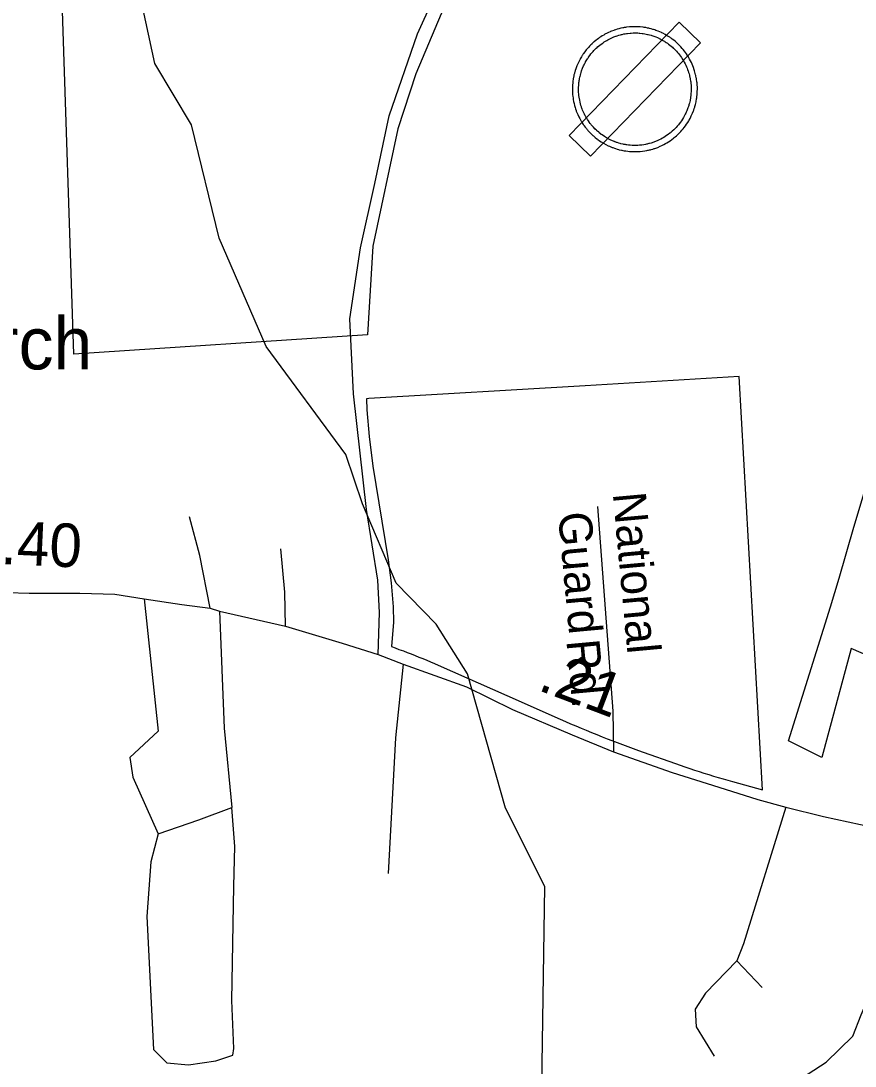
# Model space of a CAD drawing. Extents: x 1473865 to 1648260, y 639067 to 773536.
# Drawn here: x 1545209 to 1547607, y 689598 to 692603 of the extents above; entities that cross this region are included whole.
import ezdxf

# ---------------------------------------------------------------- set-up
doc = ezdxf.new("R2010")
doc.units = 0
for name, color, linetype in [('Exist Aviation Commercial or Municipal Perimeter Paved', 7, 'Continuous'), ('Exist Aviation Field Marked Auxiliary CELL', 7, 'Continuous'), ('Exist Boundary Political City Limit New', 7, 'Continuous'), ('Exist Cultural Church Label', 7, 'Continuous'), ('Exist Hydrographic Creek Single Shore', 7, 'Continuous'), ('Exist Railroad Siding', 7, 'Continuous'), ('Exist Road Non-System Type 51', 7, 'Continuous'), ('Exist Road Non-System Type 51 Label', 7, 'Continuous'), ('Exist Road Secondary Mileage Hundredths English Label', 7, 'Continuous'), ('Exist Road Secondary Type 51 Attributed', 7, 'Continuous'), ('Map Preparation Boundary City Limit Buffer Line', 7, 'Continuous')]:
    doc.layers.add(name, color=color, linetype=linetype)

msp = doc.modelspace()

# ---------------------------------------------------------------- linework, layer by layer
at = {"layer": 'Exist Aviation Commercial or Municipal Perimeter Paved'}
msp.add_lwpolyline([(1547776.4, 690720.4), (1547595.9, 690798.6), (1547511.6, 690485.6), (1547415.4, 690533.8), (1547535.9, 690919), (1547561.2, 691000.7), (1547603.8, 691148.1), (1547680, 691402.9), (1547747.9, 691623.8), (1547821.9, 691872.7), (1547902.5, 692137.6), (1547959.6, 692320.7), (1548012.8, 692517.9), (1548080.4, 692732.9), (1548146.1, 692941.9), (1548231, 693234.7), (1548421.4, 693851.8), (1548472, 694011), (1548527.2, 694196.2), (1548588.7, 694399.3), (1548658.5, 694624.2)], dxfattribs=at)
at = {"layer": 'Exist Aviation Field Marked Auxiliary CELL'}
for points in [[(1547162.9, 692539.8), (1547101.8, 692599.3), (1546785.1, 692274.1), (1546846.2, 692214.6)], [(1546890.4, 692247.8), (1546897.2, 692244.5), (1546900.8, 692242.9), (1546902.6, 692242.1), (1546908.6, 692239.6), (1546909.3, 692239.3), (1546910.8, 692238.8), (1546915.4, 692237.2), (1546918, 692236.2), (1546922.7, 692234.8), (1546926.6, 692233.7), (1546929.2, 692233), (1546935.2, 692231.6), (1546936.6, 692231.2), (1546939, 692230.8), (1546942.8, 692230.1), (1546944.1, 692229.8), (1546945.9, 692229.5), (1546948.3, 692229.2), (1546953.7, 692228.4), (1546958.8, 692228), (1546965.1, 692227.5), (1546970.8, 692227.4), (1546974, 692227.3), (1546977.7, 692227.3), (1546983, 692227.4), (1546989, 692227.9), (1546996.3, 692228.6), (1547002.7, 692229.6), (1547008.2, 692230.7), (1547011.1, 692231.2), (1547011.9, 692231.3), (1547013.5, 692231.8), (1547015.8, 692232.3), (1547018.8, 692233), (1547020.9, 692233.5), (1547025.6, 692234.9), (1547029.7, 692236.2), (1547031.3, 692236.7), (1547039.7, 692239.7), (1547047.1, 692242.8), (1547051.5, 692244.9), (1547056.8, 692247.4), (1547062.2, 692250.4), (1547066.3, 692252.7), (1547070.9, 692255.6), (1547075.4, 692258.6), (1547080.6, 692262.4), (1547085.3, 692266), (1547087.3, 692267.6), (1547088.2, 692268.3), (1547090, 692269.9), (1547093.4, 692272.7), (1547098.5, 692277.6), (1547102.6, 692281.5), (1547105.8, 692284.9), (1547109.4, 692288.7), (1547112.8, 692292.8), (1547115.8, 692296.8), (1547119.9, 692302), (1547122.8, 692306.3), (1547126.1, 692311.3), (1547128.9, 692316.2), (1547130.2, 692318.3), (1547132.6, 692322.7), (1547134.9, 692327.1), (1547136.3, 692330.2), (1547138.1, 692333.8), (1547139.6, 692337.5), (1547142.4, 692344.5), (1547143.3, 692347), (1547144.9, 692351.5), (1547145.9, 692355), (1547146.5, 692357), (1547147.3, 692359.7), (1547148, 692362.6), (1547149, 692366.9), (1547149.9, 692370.9), (1547151.5, 692379.9), (1547151.8, 692381.3), (1547152.3, 692386.3), (1547152.8, 692390.2), (1547153, 692393.3), (1547153.5, 692399.7), (1547153.6, 692407.5), (1547153.6, 692412.6), (1547153.2, 692419.2), (1547152.7, 692425.2), (1547152.4, 692428), (1547152, 692430.4), (1547151.6, 692433.4), (1547151, 692437.7), (1547150.5, 692439.7), (1547149.5, 692444.9), (1547149.2, 692446.5), (1547148.7, 692448.5), (1547147.8, 692451.9), (1547146.8, 692455.8), (1547145.6, 692459.9), (1547143.9, 692465.1), (1547143.6, 692466.2), (1547142.3, 692469.6), (1547140.6, 692474), (1547138.6, 692478.7), (1547136.5, 692483.7), (1547134.2, 692488.1), (1547131.5, 692493.3), (1547129.2, 692497.2), (1547127.9, 692499.5), (1547127, 692500.8), (1547125, 692504.1), (1547122.5, 692508.2), (1547119.3, 692512.5), (1547116.4, 692516.4), (1547113, 692520.9), (1547110.2, 692524), (1547106.5, 692528.3), (1547102.9, 692532), (1547099.4, 692535.5), (1547098.5, 692536.3), (1547096.6, 692538.2), (1547093.6, 692540.8), (1547089.6, 692544.5), (1547085.6, 692547.6), (1547081.5, 692550.7), (1547078, 692553.3), (1547076.5, 692554.4), (1547075.6, 692555), (1547074.1, 692556), (1547071.1, 692558), (1547068.1, 692559.8), (1547065.4, 692561.5), (1547061.3, 692563.9), (1547054.4, 692567.5), (1547051.1, 692569.1), (1547050.2, 692569.6), (1547045.8, 692571.6), (1547040.9, 692573.7), (1547034.3, 692576.1), (1547031.4, 692577.1), (1547027.6, 692578.3), (1547025.9, 692578.9), (1547020.8, 692580.4), (1547016.1, 692581.5), (1547014.4, 692581.9), (1547010.2, 692582.8), (1547005.5, 692583.8), (1547001, 692584.5), (1546997.7, 692585), (1546989.6, 692585.8), (1546988.2, 692586), (1546984, 692586.2), (1546979.6, 692586.4), (1546978.6, 692586.5), (1546968.7, 692586.6), (1546962.6, 692586.2), (1546958.9, 692585.9), (1546950.8, 692585.1), (1546950.1, 692585), (1546947, 692584.5), (1546943.5, 692583.9), (1546941, 692583.5), (1546939, 692583.1), (1546933.6, 692581.9), (1546930.8, 692581.3), (1546928.1, 692580.5), (1546922.8, 692579.1), (1546917.9, 692577.5), (1546914.1, 692576.3), (1546913.1, 692575.9), (1546906.7, 692573.5), (1546904.4, 692572.5), (1546903.1, 692571.9), (1546897.8, 692569.6), (1546894.3, 692567.9), (1546888.1, 692564.9), (1546884.7, 692562.7), (1546879.8, 692559.9), (1546876.3, 692557.7), (1546872.4, 692555.1), (1546869.4, 692553.1), (1546865.3, 692550), (1546862.9, 692548.1), (1546857.4, 692543.5), (1546856.3, 692542.6), (1546853.4, 692540), (1546850.6, 692537.4), (1546849.9, 692536.8), (1546847.2, 692534.2), (1546843.3, 692530.3), (1546840.6, 692527.2), (1546837.8, 692524.1), (1546833.9, 692519.6), (1546829.8, 692514.1), (1546826.5, 692509.3), (1546825.7, 692508.2), (1546824.9, 692507.1), (1546823.5, 692504.9), (1546822.8, 692503.9), (1546820.5, 692500.4), (1546816.7, 692493.7), (1546816.4, 692493.1), (1546815.5, 692491.4), (1546814.5, 692489.6), (1546811.8, 692484.1), (1546810.6, 692481.6), (1546807.3, 692474), (1546804, 692465.1), (1546802.5, 692460.5), (1546801.1, 692455.7), (1546800.8, 692454.3), (1546800.1, 692451.7), (1546799, 692447.7), (1546798.8, 692446.5), (1546797.4, 692439.9), (1546796.9, 692437.2), (1546796.6, 692435.2), (1546796, 692430.5), (1546795.7, 692429), (1546795.5, 692427.5), (1546795.2, 692423.8), (1546794.8, 692419.3), (1546794.7, 692417.4), (1546794.6, 692415.5), (1546794.4, 692410.8), (1546794.4, 692408.6), (1546794.4, 692404.6), (1546794.5, 692401.3), (1546794.7, 692396.2), (1546795, 692391.9), (1546795.1, 692390.5), (1546795.5, 692386.5), (1546796.2, 692381.5), (1546796.6, 692379.1), (1546796.9, 692377.1), (1546797.9, 692371.4), (1546799.1, 692365.7), (1546800.5, 692360.2), (1546802.1, 692354.6), (1546803.4, 692350.6), (1546805.2, 692345.6), (1546805.7, 692344.1), (1546807.4, 692340), (1546809.9, 692333.7), (1546813, 692327.2), (1546815.6, 692322.2), (1546816.6, 692320.3), (1546817.7, 692318.5), (1546819.7, 692315.1), (1546820.2, 692314.1), (1546822.7, 692310), (1546825.5, 692305.8), (1546828, 692302.2), (1546828.5, 692301.5), (1546831.3, 692297.8), (1546832.2, 692296.7), (1546833.6, 692294.8), (1546834.8, 692293.4), (1546836, 692292), (1546837.5, 692290.2), (1546838.9, 692288.5), (1546839.8, 692287.6), (1546841.6, 692285.6), (1546844.6, 692282.4), (1546845.9, 692281), (1546848.7, 692278.3), (1546851.2, 692275.9), (1546852.9, 692274.2), (1546855, 692272.4), (1546858.6, 692269.3), (1546860.1, 692268), (1546864.6, 692264.5), (1546866.8, 692262.8), (1546867.9, 692262), (1546872.7, 692258.6), (1546877.2, 692255.8), (1546883.5, 692251.9)], [(1546898.7, 692263.6), (1546892.5, 692267.3), (1546886.8, 692270.8), (1546882.7, 692273.3), (1546878.4, 692276.3), (1546877.4, 692277.1), (1546875.4, 692278.6), (1546871.4, 692281.8), (1546870, 692282.9), (1546866.8, 692285.8), (1546864.9, 692287.3), (1546863.3, 692288.9), (1546861.1, 692291), (1546858.6, 692293.4), (1546857.4, 692294.7), (1546854.7, 692297.6), (1546853.1, 692299.4), (1546852.3, 692300.3), (1546851, 692301.8), (1546849.6, 692303.4), (1546848.6, 692304.7), (1546847.5, 692305.9), (1546846.3, 692307.6), (1546845.5, 692308.7), (1546842.9, 692312), (1546842.5, 692312.6), (1546840.3, 692315.8), (1546837.7, 692319.6), (1546835.5, 692323.3), (1546835, 692324.2), (1546833.2, 692327.2), (1546832.2, 692328.9), (1546831.3, 692330.6), (1546828.9, 692335.1), (1546826.2, 692341), (1546823.9, 692346.6), (1546822.4, 692350.3), (1546821.9, 692351.7), (1546820.3, 692356.2), (1546819.1, 692359.8), (1546817.7, 692364.8), (1546816.5, 692369.8), (1546815.4, 692375), (1546814.5, 692380), (1546814.2, 692381.8), (1546813.8, 692384), (1546813.2, 692388.5), (1546812.8, 692392.1), (1546812.7, 692393.4), (1546812.4, 692397.3), (1546812.2, 692401.9), (1546812.2, 692404.9), (1546812.2, 692408.5), (1546812.2, 692410.4), (1546812.4, 692414.6), (1546812.5, 692416.3), (1546812.6, 692418), (1546812.9, 692422.1), (1546813.2, 692425.5), (1546813.4, 692426.8), (1546813.6, 692428.2), (1546814.2, 692432.4), (1546814.5, 692434.2), (1546814.9, 692436.7), (1546816.1, 692442.6), (1546816.4, 692443.6), (1546817.3, 692447.3), (1546817.9, 692449.6), (1546818.3, 692450.9), (1546819.5, 692455.2), (1546820.9, 692459.3), (1546823.9, 692467.4), (1546826.8, 692474.2), (1546827.9, 692476.5), (1546830.3, 692481.4), (1546831.2, 692483), (1546832, 692484.6), (1546832.3, 692485.1), (1546835.7, 692491.1), (1546837.8, 692494.3), (1546838.4, 692495.2), (1546839.7, 692497.2), (1546840.4, 692498.2), (1546841.1, 692499.2), (1546844.1, 692503.4), (1546847.8, 692508.4), (1546851.3, 692512.5), (1546853.8, 692515.2), (1546856.3, 692518), (1546859.8, 692521.6), (1546862.2, 692523.9), (1546862.8, 692524.5), (1546865.3, 692526.8), (1546868, 692529.2), (1546868.9, 692530), (1546873.9, 692534.1), (1546876.1, 692535.8), (1546879.8, 692538.6), (1546882.5, 692540.4), (1546885.9, 692542.8), (1546889.1, 692544.7), (1546893.5, 692547.3), (1546896.6, 692549.2), (1546902.2, 692552), (1546905.4, 692553.5), (1546910.1, 692555.6), (1546911.3, 692556.1), (1546913.4, 692557), (1546919.1, 692559.2), (1546920, 692559.5), (1546923.4, 692560.6), (1546927.9, 692562), (1546932.7, 692563.3), (1546935.1, 692564), (1546937.6, 692564.6), (1546942.5, 692565.7), (1546944.3, 692566), (1546946.5, 692566.4), (1546949.7, 692566.9), (1546952.5, 692567.3), (1546953.1, 692567.4), (1546960.4, 692568.2), (1546963.7, 692568.4), (1546969.2, 692568.8), (1546978.2, 692568.7), (1546979.1, 692568.6), (1546983, 692568.5), (1546986.8, 692568.2), (1546988, 692568.1), (1546995.3, 692567.3), (1546998.3, 692566.9), (1547002.4, 692566.3), (1547006.6, 692565.4), (1547010.4, 692564.6), (1547012, 692564.2), (1547016.2, 692563.2), (1547020.8, 692561.8), (1547022.3, 692561.3), (1547025.7, 692560.2), (1547028.4, 692559.3), (1547034.3, 692557.2), (1547038.7, 692555.3), (1547042.6, 692553.4), (1547043.4, 692553.1), (1547046.4, 692551.6), (1547052.7, 692548.3), (1547056.4, 692546.1), (1547058.8, 692544.7), (1547061.5, 692543), (1547064.2, 692541.2), (1547065.6, 692540.3), (1547066.3, 692539.8), (1547067.7, 692538.8), (1547070.9, 692536.5), (1547074.6, 692533.6), (1547078.1, 692530.9), (1547081.8, 692527.6), (1547084.4, 692525.2), (1547086.2, 692523.5), (1547087, 692522.7), (1547090.2, 692519.6), (1547093.3, 692516.3), (1547096.7, 692512.4), (1547099.2, 692509.6), (1547102.3, 692505.5), (1547104.9, 692502.1), (1547107.7, 692498.1), (1547110, 692494.5), (1547111.9, 692491.5), (1547112.7, 692490.3), (1547113.8, 692488.3), (1547115.9, 692484.7), (1547118.4, 692480), (1547120.4, 692476.1), (1547122.3, 692471.6), (1547124.1, 692467.4), (1547125.6, 692463.4), (1547126.7, 692460.3), (1547127.1, 692459.3), (1547128.6, 692454.6), (1547129.7, 692451), (1547130.6, 692447.4), (1547131.4, 692444.4), (1547131.9, 692442.5), (1547132.1, 692441.1), (1547133, 692436.5), (1547133.4, 692434.7), (1547134, 692430.7), (1547134.4, 692428.1), (1547134.7, 692425.9), (1547135, 692423.4), (1547135.5, 692418), (1547135.8, 692412), (1547135.8, 692407.4), (1547135.7, 692400.5), (1547135.3, 692394.6), (1547135.1, 692391.9), (1547134.7, 692388.3), (1547134.1, 692383.9), (1547133.9, 692382.6), (1547132.5, 692374.5), (1547131.7, 692370.9), (1547130.8, 692367), (1547130.1, 692364.4), (1547129.4, 692361.9), (1547128.8, 692360.1), (1547128, 692357), (1547126.5, 692353), (1547125.7, 692350.7), (1547123.2, 692344.4), (1547121.8, 692341.1), (1547120.3, 692337.8), (1547118.9, 692335), (1547116.8, 692331), (1547114.8, 692327.1), (1547113.6, 692325.2), (1547111, 692320.7), (1547108.1, 692316.3), (1547105.4, 692312.4), (1547101.8, 692307.7), (1547099, 692304.1), (1547095.9, 692300.4), (1547092.7, 692297), (1547089.8, 692293.9), (1547086.2, 692290.4), (1547081.5, 692286), (1547078.5, 692283.5), (1547076.9, 692282), (1547076.1, 692281.4), (1547074.3, 692280), (1547070.1, 692276.7), (1547065.3, 692273.3), (1547061.3, 692270.6), (1547057.1, 692268), (1547053.5, 692266), (1547048.6, 692263.2), (1547043.8, 692261), (1547039.9, 692259.1), (1547033.2, 692256.3), (1547025.7, 692253.6), (1547024.1, 692253.1), (1547020.5, 692251.9), (1547016.2, 692250.7), (1547014.4, 692250.3), (1547011.6, 692249.6), (1547009.6, 692249.1), (1547008.2, 692248.7), (1547007.4, 692248.6), (1547004.8, 692248.1), (1546999.9, 692247.1), (1546994.1, 692246.3), (1546987.5, 692245.6), (1546982.1, 692245.2), (1546977.4, 692245.1), (1546974, 692245.1), (1546971.1, 692245.2), (1546966, 692245.3), (1546960.3, 692245.7), (1546955.7, 692246.1), (1546950.8, 692246.8), (1546948.7, 692247.1), (1546947, 692247.4), (1546945.9, 692247.6), (1546942.5, 692248.2), (1546940.3, 692248.6), (1546939, 692248.9), (1546933.6, 692250.2), (1546931.3, 692250.8), (1546927.8, 692251.9), (1546923.5, 692253.2), (1546921.2, 692254), (1546917.1, 692255.5), (1546915.7, 692255.9), (1546915.1, 692256.2), (1546909.7, 692258.5), (1546908, 692259.1), (1546904.8, 692260.6)]]:
    msp.add_lwpolyline(points, close=True, dxfattribs=at)
at = {"layer": 'Exist Boundary Political City Limit New'}
for points in [[(1550303.1, 692762.7), (1549687.6, 693353.7), (1548922.2, 692515.4), (1548822.9, 692391.2), (1548807.9, 693290), (1547776, 693271.3), (1547271.4, 693810.6), (1547156.9, 693650.1), (1547188.5, 693176.6), (1546750.5, 693141.1), (1546581.2, 692919.3), (1546490, 692766.8), (1546417.6, 692623.3), (1546344.5, 692451.1), (1546292.9, 692292.6), (1546220.5, 691956), (1546205.5, 691700.6), (1545361.1, 691645.4), (1545326, 692719.1), (1544737.1, 692705.2)], [(1547271.9, 690411.4), (1547341.2, 690392.6), (1547274, 691580.5), (1546831.5, 691554.3), (1546209.1, 691517.5), (1546202.8, 691517.1), (1546203.8, 691485.3), (1546210.6, 691408.6), (1546221.2, 691322.8), (1546238.1, 691217.4), (1546265.1, 691053.5), (1546273.9, 690987.2), (1546279.4, 690918.2), (1546280.1, 690874.5), (1546274.1, 690804.1), (1546284.5, 690800.5), (1546295.8, 690796.4), (1546308.5, 690791.7), (1546319.9, 690787.4), (1546331, 690783.1), (1546342.2, 690778.8), (1546353.4, 690774.2), (1546364.6, 690769.8), (1546375.6, 690765.1), (1546386.8, 690760.4), (1546397.9, 690755.7), (1546408.9, 690750.8), (1546606, 690663.6), (1546759.4, 690595.6), (1546774.2, 690589.1), (1546789.2, 690582.6), (1546804.2, 690576.1), (1546819.2, 690569.8), (1546834.2, 690563.6), (1546849.4, 690557.4), (1546864.5, 690551.2), (1546879.6, 690545.2), (1546894.8, 690539.2), (1546908.2, 690533.9), (1546923.5, 690528.1), (1546938.8, 690522.4), (1546954, 690516.7), (1546969.4, 690511.1), (1546984.6, 690505.6), (1546998.1, 690500.8), (1547090.9, 690468), (1547104.5, 690463.2), (1547118, 690458.6), (1547131.6, 690454), (1547145.2, 690449.4), (1547158.9, 690445), (1547172.6, 690440.6), (1547186.2, 690436.4), (1547200, 690432.1), (1547213.8, 690428), (1547227.5, 690423.9), (1547241.4, 690419.9), (1547255.1, 690416.1), (1547271.9, 690411.4)]]:
    msp.add_lwpolyline(points, dxfattribs=at)
at = {"layer": 'Exist Hydrographic Creek Single Shore'}
msp.add_lwpolyline([(1546704.6, 689412.2), (1546715.6, 690114.4), (1546602.6, 690339.9), (1546492.6, 690726.2), (1546402.5, 690869.1), (1546287.6, 690986.3), (1546191.5, 691214.8), (1546143.6, 691356.9), (1545914.6, 691666.8), (1545778.6, 691978.1), (1545699.6, 692304.7), (1545594.5, 692480.7), (1545508.6, 692876.4), (1545468.6, 692942.9), (1545413.6, 693160.6), (1545486.6, 693566.1), (1545499.6, 693841.7), (1545607.6, 694348.2), (1545691.6, 694930.8)], dxfattribs=at)
at = {"layer": 'Exist Railroad Siding'}
msp.add_lwpolyline([(1547177.4, 689496.2), (1547256, 689512.5), (1547378.3, 689535.6), (1547436.5, 689552.7), (1547523.6, 689609.1), (1547600.8, 689683.8), (1547624.9, 689745.9), (1547654.7, 689816.4), (1547698.3, 689907.3), (1547731.7, 689996.7), (1547787.6, 690142.1)], dxfattribs=at)
at = {"layer": 'Exist Road Non-System Type 51'}
for points in [[(1546866.8, 691207.4), (1546910.2, 690618.4), (1546912.9, 690501.7)], [(1545753.1, 690914.3), (1545723.3, 691066.2), (1545693.5, 691177.5)], [(1545970.1, 690862.7), (1545967.4, 690960.4), (1545956.5, 691085.2)], [(1545563.3, 690941.4), (1545604, 690561.4), (1545522.6, 690485.4), (1545530.7, 690428.4), (1545604, 690265.6)], [(1545780.3, 690906.1), (1545793.8, 690569.6), (1545815.5, 690341.6)], [(1546308.1, 690754.1), (1546286.4, 690542.4), (1546264.7, 690151.6)], [(1545604, 690265.6), (1545582.3, 690185.7), (1545571.4, 690028.3), (1545590.4, 689645.6), (1545628.4, 689607.6), (1545690.8, 689602.2), (1545769.4, 689613.1), (1545818.2, 689629.3), (1545820.9, 689648.3), (1545815.5, 689786.8), (1545820.9, 690115.2), (1545823.7, 690229.2), (1545815.5, 690341.6)], [(1545604, 690265.6), (1545720.6, 690306.3), (1545815.5, 690341.6)], [(1547407.9, 690343), (1547285.8, 689949.4), (1547266.9, 689900.6)], [(1547266.9, 689900.6), (1547177.4, 689808.3), (1547147.5, 689762.2), (1547150.2, 689710.6), (1547201.8, 689626.5)], [(1547266.9, 689900.6), (1547340.1, 689824.6)]]:
    msp.add_lwpolyline(points, dxfattribs=at)
at = {"layer": 'Exist Road Secondary Type 51 Attributed'}
for points in [[(1546235.9, 690781.3), (1546240.2, 690902.6), (1546234.8, 690994.9), (1546202.2, 691198.4), (1546165.1, 691530.9), (1546154.9, 691746.2), (1546185.6, 691951.2), (1546226.6, 692135.7), (1546267.5, 692330.5), (1546349.5, 692566.2), (1546441.7, 692771.3), (1546533.8, 692935.3), (1546687.5, 693119.8), (1546882.1, 693355.6), (1547035.7, 693540.1), (1547138.2, 693663.1), (1547230.3, 693775.8), (1547281.6, 693909.1), (1547351.1, 694083.3), (1547414.7, 694298.6), (1547588.8, 694903.4)], [(1544432.7, 690942.8), (1545107.2, 690962.1), (1545233, 690958.2), (1545378.9, 690957.7), (1545479.2, 690955), (1545563.3, 690941.4), (1545671.8, 690925.1), (1545753.1, 690914.3), (1545780.3, 690906.1), (1545970.1, 690862.7), (1546132.8, 690813.8), (1546235.9, 690781.3)], [(1546235.9, 690781.3), (1546308.1, 690754.1), (1546489.8, 690689), (1546622.7, 690623.9), (1546793.5, 690550.6), (1546912.9, 690501.7), (1547081, 690442), (1547215.7, 690400.4), (1547327, 690364.7), (1547407.9, 690343), (1547516.3, 690315.6), (1547658, 690285.4), (1547785.3, 690249.4), (1547902.8, 690213.6), (1548055.9, 690151.3), (1548206.7, 690079.6), (1548418.2, 689965.6), (1548537.6, 689911.3), (1548696.2, 689829.4), (1548803.4, 689775.6), (1549164.9, 689517.2), (1549360, 689354.5)]]:
    msp.add_lwpolyline(points, dxfattribs=at)
at = {"layer": 'Map Preparation Boundary City Limit Buffer Line'}
for points in [[(1550303.1, 692762.7), (1549687.6, 693353.7), (1548922.2, 692515.4), (1548822.9, 692391.2), (1548807.9, 693290), (1547776, 693271.3), (1547271.4, 693810.6), (1547156.9, 693650.1), (1547188.5, 693176.6), (1546750.5, 693141.1), (1546581.2, 692919.3), (1546490, 692766.8), (1546417.6, 692623.3), (1546344.5, 692451.1), (1546292.9, 692292.6), (1546220.5, 691956), (1546205.5, 691700.6), (1545361.1, 691645.4), (1545326, 692719.1), (1544737.1, 692705.2)], [(1547271.9, 690411.4), (1547341.2, 690392.6), (1547274, 691580.5), (1546831.5, 691554.3), (1546209.1, 691517.5), (1546202.8, 691517.1), (1546203.8, 691485.3), (1546210.6, 691408.6), (1546221.2, 691322.8), (1546238.1, 691217.4), (1546265.1, 691053.5), (1546273.9, 690987.2), (1546279.4, 690918.2), (1546280.1, 690874.5), (1546274.1, 690804.1), (1546284.5, 690800.5), (1546295.8, 690796.4), (1546308.5, 690791.7), (1546319.9, 690787.4), (1546331, 690783.1), (1546342.2, 690778.8), (1546353.4, 690774.2), (1546364.6, 690769.8), (1546375.6, 690765.1), (1546386.8, 690760.4), (1546397.9, 690755.7), (1546408.9, 690750.8), (1546606, 690663.6), (1546759.4, 690595.6), (1546774.2, 690589.1), (1546789.2, 690582.6), (1546804.2, 690576.1), (1546819.2, 690569.8), (1546834.2, 690563.6), (1546849.4, 690557.4), (1546864.5, 690551.2), (1546879.6, 690545.2), (1546894.8, 690539.2), (1546908.2, 690533.9), (1546923.5, 690528.1), (1546938.8, 690522.4), (1546954, 690516.7), (1546969.4, 690511.1), (1546984.6, 690505.6), (1546998.1, 690500.8), (1547090.9, 690468), (1547104.5, 690463.2), (1547118, 690458.6), (1547131.6, 690454), (1547145.2, 690449.4), (1547158.9, 690445), (1547172.6, 690440.6), (1547186.2, 690436.4), (1547200, 690432.1), (1547213.8, 690428), (1547227.5, 690423.9), (1547241.4, 690419.9), (1547255.1, 690416.1), (1547271.9, 690411.4)]]:
    msp.add_lwpolyline(points, dxfattribs=at)

# ---------------------------------------------------------------- texts
at = {"layer": 'Exist Cultural Church Label'}
msp.add_text('Gospel Light Church', height=150, dxfattribs=at).set_placement((1543585.8, 691601.2))
at = {"layer": 'Exist Road Non-System Type 51 Label'}
for s, p in [('National', (1546910.4, 691244.6)), ('Guard', (1546753, 691187.8)), ('Rd.', (1546776.9, 690821.4))]:
    msp.add_text(s, height=95, rotation=275.2545, dxfattribs=at).set_placement(p)
at = {"layer": 'Exist Road Secondary Mileage Hundredths English Label'}
for s, rotation, p in [('.40', 357.3776, (1545149.4, 691041.9)), ('.21', 339.3248, (1546691.8, 690680.3))]:
    msp.add_text(s, height=125, rotation=rotation, dxfattribs=at).set_placement(p)

doc.saveas('drawing.dxf')
